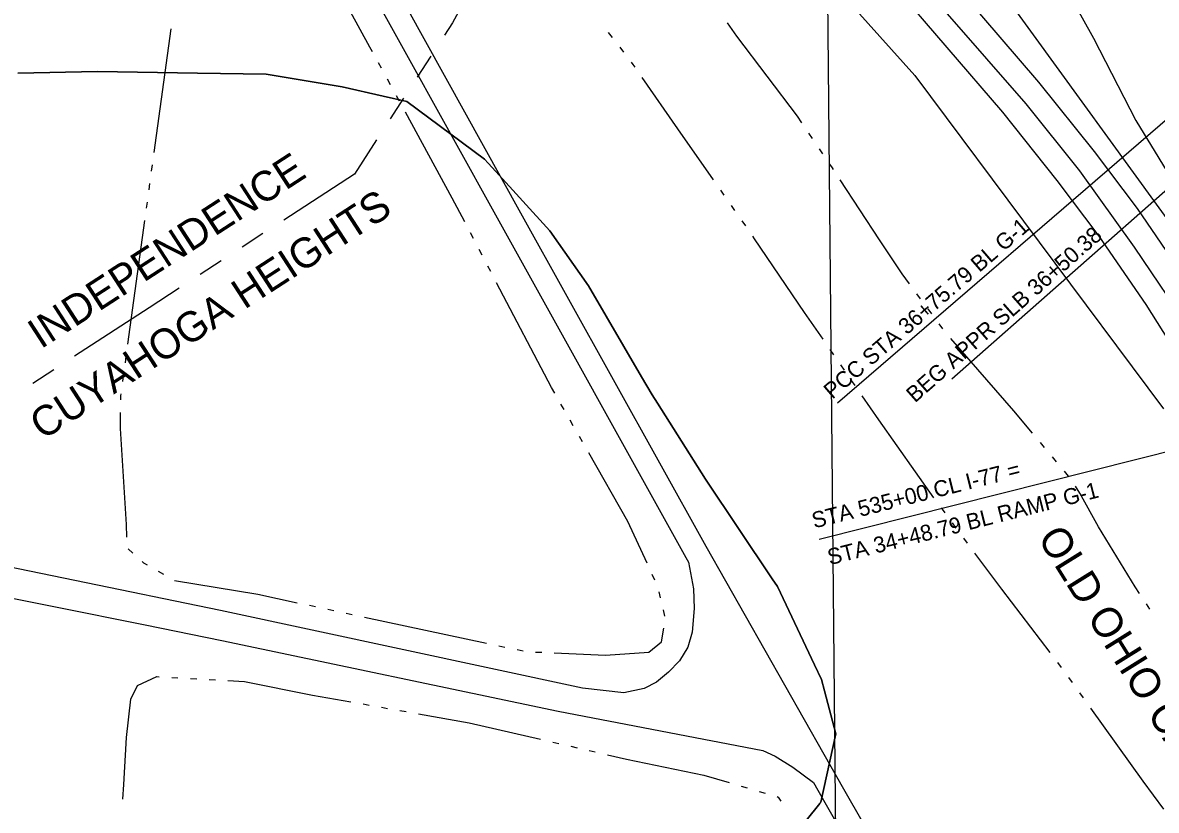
# Model space of a CAD drawing. Extents: x -25029 to 2274964, y -81170 to 687028.
# Drawn here: x -5752 to -5184, y -64293 to -63899 of the extents above; entities that cross this region are included whole.
import ezdxf

# ---------------------------------------------------------------- set-up
doc = ezdxf.new("R2010")
doc.units = 0
for name, color, linetype in [('81911BEA - RW_X_Fee_RW', 7, 'Continuous'), ('Default', 7, 'Continuous'), ('DIVISIONS', 7, 'Continuous'), ('DV_X_Corp_Line', 7, 'Continuous'), ('GE_X_CL_2000', 7, 'Continuous'), ('ROAD', 7, 'Continuous'), ('ROAD-NAME', 7, 'Continuous'), ('WATER', 7, 'Continuous')]:
    doc.layers.add(name, color=color, linetype=linetype)

msp = doc.modelspace()

# ---------------------------------------------------------------- linework, layer by layer
at = {"layer": '81911BEA - RW_X_Fee_RW'}
for p, q in [((-5678.84, -63508.47), (-5305.18, -63925.58)), ((-5361.03, -63644.94), (-5215.81, -63906.78)), ((-5258.84, -63887.38), (-5128.54, -64067.14)), ((-5215.81, -63906.78), (-5194.62, -63948.13)), ((-5305.18, -63925.58), (-5180.72, -64092.46)), ((-5194.62, -63948.13), (-5122.62, -64066.28))]:
    msp.add_line(p, q, dxfattribs=at)
at = {"layer": 'Default'}
for p, q in [((-5352.63, -63512.37), (-5341.52, -64643.99)), ((-5116.64, -63893.67), (-5343.86, -64089.68)), ((-5099.94, -63912.81), (-5286.74, -64077.62)), ((-4961.44, -64059.26), (-5353.09, -64157.88))]:
    msp.add_line(p, q, dxfattribs=at)
at = {"layer": 'DIVISIONS'}
for p, q in [((-5547.49, -63915.81), (-5554.29, -63926.31)), ((-5561.08, -63936.8), (-5567.87, -63947.29)), ((-5631.49, -64004.73), (-5641.96, -64011.56)), ((-5652.43, -64018.38), (-5662.9, -64025.21)), ((-5736.25, -64072.91), (-5746.74, -64079.72))]:
    msp.add_line(p, q, dxfattribs=at)
for points in [[(-5510.29, -63850.74), (-5536.67, -63899.1), (-5540.7, -63905.32)], [(-5574.67, -63957.78), (-5585.76, -63974.92), (-5621.02, -63997.9)], [(-5673.37, -64032.04), (-5688.4, -64041.83), (-5725.77, -64066.11)]]:
    msp.add_lwpolyline(points, dxfattribs=at)
at = {"layer": 'DV_X_Corp_Line'}
for p, q in [((-5714.29, -63923.51), (-5754.27, -63924.35)), ((-5714.29, -63923.51), (-5754.27, -63924.35)), ((-5754.27, -63924.35), (-5714.29, -63923.51)), ((-5754.27, -63924.35), (-5714.29, -63923.51)), ((-5664.3, -63924.34), (-5714.29, -63923.51)), ((-5664.3, -63924.34), (-5714.29, -63923.51)), ((-5714.29, -63923.51), (-5664.3, -63924.34)), ((-5714.29, -63923.51), (-5664.3, -63924.34)), ((-5629.88, -63924.92), (-5664.3, -63924.34)), ((-5629.88, -63924.92), (-5664.3, -63924.34)), ((-5664.3, -63924.34), (-5629.88, -63924.92)), ((-5664.3, -63924.34), (-5629.88, -63924.92)), ((-5591.81, -63931.13), (-5629.88, -63924.92)), ((-5591.81, -63931.13), (-5629.88, -63924.92)), ((-5629.88, -63924.92), (-5591.81, -63931.13)), ((-5629.88, -63924.92), (-5591.81, -63931.13)), ((-5571.27, -63935.82), (-5591.81, -63931.13)), ((-5571.27, -63935.82), (-5591.81, -63931.13)), ((-5591.81, -63931.13), (-5571.27, -63935.82)), ((-5591.81, -63931.13), (-5571.27, -63935.82)), ((-5559.46, -63938.52), (-5571.27, -63935.82)), ((-5559.46, -63938.52), (-5571.27, -63935.82)), ((-5571.27, -63935.82), (-5559.46, -63938.52)), ((-5571.27, -63935.82), (-5559.46, -63938.52)), ((-5537.4, -63954.91), (-5559.46, -63938.52)), ((-5537.4, -63954.91), (-5559.46, -63938.52)), ((-5559.46, -63938.52), (-5537.4, -63954.91)), ((-5559.46, -63938.52), (-5537.4, -63954.91)), ((-5520.59, -63967.41), (-5537.4, -63954.91)), ((-5520.59, -63967.41), (-5537.4, -63954.91)), ((-5537.4, -63954.91), (-5520.59, -63967.41)), ((-5537.4, -63954.91), (-5520.59, -63967.41)), ((-5518.75, -63969.43), (-5520.59, -63967.41)), ((-5518.75, -63969.43), (-5520.59, -63967.41)), ((-5520.59, -63967.41), (-5518.75, -63969.43)), ((-5520.59, -63967.41), (-5518.75, -63969.43)), ((-5514.92, -63973.64), (-5518.75, -63969.43)), ((-5514.92, -63973.64), (-5518.75, -63969.43)), ((-5518.75, -63969.43), (-5514.92, -63973.64)), ((-5518.75, -63969.43), (-5514.92, -63973.64)), ((-5487.94, -64003.3), (-5514.92, -63973.64)), ((-5487.94, -64003.3), (-5514.92, -63973.64)), ((-5514.92, -63973.64), (-5487.94, -64003.3)), ((-5514.92, -63973.64), (-5487.94, -64003.3)), ((-5468.6, -64030.82), (-5487.94, -64003.3)), ((-5468.6, -64030.82), (-5487.94, -64003.3)), ((-5487.94, -64003.3), (-5468.6, -64030.82)), ((-5487.94, -64003.3), (-5468.6, -64030.82)), ((-5441.95, -64076.44), (-5468.6, -64030.82)), ((-5441.95, -64076.44), (-5468.6, -64030.82)), ((-5468.6, -64030.82), (-5441.95, -64076.44)), ((-5468.6, -64030.82), (-5441.95, -64076.44)), ((-5436.7, -64085.42), (-5441.95, -64076.44)), ((-5436.7, -64085.42), (-5441.95, -64076.44)), ((-5441.95, -64076.44), (-5436.7, -64085.42)), ((-5441.95, -64076.44), (-5436.7, -64085.42)), ((-5434.08, -64089.55), (-5436.7, -64085.42)), ((-5434.08, -64089.55), (-5436.7, -64085.42)), ((-5436.7, -64085.42), (-5434.08, -64089.55)), ((-5436.7, -64085.42), (-5434.08, -64089.55)), ((-5409.96, -64127.64), (-5434.08, -64089.55)), ((-5409.96, -64127.64), (-5434.08, -64089.55)), ((-5434.08, -64089.55), (-5409.96, -64127.64)), ((-5434.08, -64089.55), (-5409.96, -64127.64)), ((-5376.59, -64177.51), (-5409.96, -64127.64)), ((-5376.59, -64177.51), (-5409.96, -64127.64)), ((-5409.96, -64127.64), (-5376.59, -64177.51)), ((-5409.96, -64127.64), (-5376.59, -64177.51)), ((-5373.98, -64181.41), (-5376.59, -64177.51)), ((-5373.98, -64181.41), (-5376.59, -64177.51)), ((-5376.59, -64177.51), (-5373.98, -64181.41)), ((-5376.59, -64177.51), (-5373.98, -64181.41)), ((-5355.5, -64220.59), (-5373.98, -64181.41)), ((-5355.5, -64220.59), (-5373.98, -64181.41)), ((-5373.98, -64181.41), (-5355.5, -64220.59)), ((-5373.98, -64181.41), (-5355.5, -64220.59)), ((-5351.98, -64228.05), (-5355.5, -64220.59)), ((-5351.98, -64228.05), (-5355.5, -64220.59)), ((-5355.5, -64220.59), (-5351.98, -64228.05)), ((-5355.5, -64220.59), (-5351.98, -64228.05)), ((-5350.46, -64233.71), (-5351.98, -64228.05)), ((-5350.46, -64233.71), (-5351.98, -64228.05)), ((-5351.98, -64228.05), (-5350.46, -64233.71)), ((-5351.98, -64228.05), (-5350.46, -64233.71)), ((-5344.68, -64255.18), (-5350.46, -64233.71)), ((-5344.68, -64255.18), (-5350.46, -64233.71)), ((-5350.46, -64233.71), (-5344.68, -64255.18)), ((-5350.46, -64233.71), (-5344.68, -64255.18)), ((-5352.26, -64289.4), (-5344.68, -64255.18)), ((-5352.26, -64289.4), (-5344.68, -64255.18)), ((-5344.68, -64255.18), (-5352.26, -64289.4)), ((-5344.68, -64255.18), (-5352.26, -64289.4)), ((-5379.15, -64322.7), (-5352.79, -64290.06)), ((-5379.15, -64322.7), (-5352.79, -64290.06)), ((-5352.79, -64290.06), (-5379.15, -64322.7)), ((-5352.79, -64290.06), (-5379.15, -64322.7)), ((-5352.79, -64290.06), (-5352.55, -64289.76)), ((-5352.79, -64290.06), (-5352.55, -64289.76)), ((-5352.55, -64289.76), (-5352.79, -64290.06)), ((-5352.55, -64289.76), (-5352.79, -64290.06)), ((-5352.55, -64289.76), (-5352.26, -64289.4)), ((-5352.55, -64289.76), (-5352.26, -64289.4)), ((-5352.26, -64289.4), (-5352.55, -64289.76)), ((-5352.26, -64289.4), (-5352.55, -64289.76))]:
    msp.add_line(p, q, dxfattribs=at)
at = {"layer": 'GE_X_CL_2000'}
msp.add_lwpolyline([(-5309.83, -63870.66), (-5249.59, -63939.69), (-5222.7, -63973.28), (-5195.34, -64011.52), (-5166.48, -64054.29)], dxfattribs=at)
at = {"layer": 'ROAD'}
for points in [[(-5684.27, -63437), (-5638.61, -63480.45), (-5595.53, -63528.19), (-5516.15, -63617.6), (-5423.14, -63722.43), (-5299.33, -63863.47), (-5243.23, -63928.92), (-5215.48, -63963.66), (-5193.98, -63992.19), (-5169.91, -64027.29), (-5139.16, -64075.96), (-5099.09, -64141.08), (-5024.25, -64264.78), (-4957.52, -64372.77), (-4932.76, -64411.22), (-4921.66, -64426.44)], [(-5682.85, -63470.88), (-5655.51, -63496.9), (-5613.09, -63543.91), (-5445.78, -63732.37), (-5317.13, -63878.92), (-5261.39, -63943.95), (-5234.1, -63978.11), (-5213.12, -64005.95), (-5189.6, -64040.26), (-5159.16, -64088.43), (-5119.22, -64153.36), (-5044.36, -64277.07), (-4977.46, -64385.35), (-4952.2, -64424.56), (-4937.14, -64445.21), (-4913.09, -64472.43)], [(-5652.72, -64193.51), (-5871.66, -64148.44), (-5879.17, -64142.13), (-5892.4, -64122.75), (-5895.42, -64114.66), (-5897.13, -64106.48), (-5897.47, -64100.32), (-5836.24, -63801.23), (-5812.26, -63678.58), (-5810.75, -63674.35), (-5807.83, -63669.2), (-5804.62, -63665.9), (-5796.54, -63660.48), (-5778.12, -63656.51), (-5761.11, -63658.54), (-5749.33, -63663.08), (-5739.93, -63667.22), (-5728.76, -63673.04), (-5719.56, -63678.48), (-5685.84, -63707.39), (-5672.49, -63719.43)], [(-5673.35, -63698.75), (-5657.02, -63721.05), (-5578.11, -63857.8), (-5502.56, -63994.27), (-5409.82, -64161.17), (-5340.96, -64282.78), (-5302.94, -64349.23), (-5295.16, -64364.73), (-5288.37, -64386.3), (-5285.35, -64401.86), (-5283.4, -64418.52), (-5282.73, -64436.81), (-5283.85, -64450.37), (-5314.71, -64600.69), (-5320.33, -64618.09), (-5328.54, -64636.18), (-5339.08, -64650.73), (-5351.69, -64663.56), (-5395.11, -64697.82), (-5469.69, -64748.36)], [(-5672.49, -63719.43), (-5666.69, -63727.35), (-5588.14, -63863.47), (-5512.64, -63999.86), (-5419.87, -64166.81), (-5418.47, -64169.29), (-5415.93, -64182.59), (-5415.59, -64192.45), (-5416.62, -64204.27), (-5418.8, -64211.77), (-5422.93, -64218.65), (-5428.49, -64224.35), (-5434.6, -64229.31), (-5440.73, -64232.53), (-5450.89, -64234.61), (-5471.61, -64232.28), (-5652.72, -64193.51)], [(-5640.87, -64477.74), (-5911.12, -64421.99), (-5930.63, -64412.95), (-5952.18, -64368.54), (-5923.57, -64219.24), (-5915.29, -64187.31), (-5910.16, -64177.45), (-5906.54, -64173.05), (-5899.48, -64167.78), (-5890.35, -64163.69), (-5875.13, -64163.74), (-5870.19, -64164.51), (-5690.5, -64200.58), (-5652.1, -64208.47)], [(-5652.1, -64208.47), (-5483.7, -64243.81), (-5381.29, -64263.49), (-5375.08, -64266.33), (-5366.34, -64271.85), (-5356.01, -64279.6), (-5350.98, -64288.49), (-5313.1, -64354.68), (-5305.87, -64369.07), (-5299.56, -64389.14), (-5296.75, -64403.63), (-5294.9, -64419.4), (-5294.27, -64436.55), (-5295.28, -64448.73), (-5305.33, -64497.68), (-5309.54, -64507.36), (-5319.78, -64519.62), (-5327.92, -64526.23), (-5336.54, -64530.02), (-5343.87, -64532.94), (-5354.37, -64533.29), (-5361.62, -64533.71), (-5364.76, -64533.53), (-5640.87, -64477.74)]]:
    msp.add_lwpolyline(points, dxfattribs=at)
at = {"layer": 'WATER'}
for p, q in [((-5677.69, -63902.22), (-5686.16, -63964.14)), ((-5456.57, -63906.42), (-5458.47, -63903.94)), ((-5450.87, -63913.87), (-5452.77, -63911.39)), ((-5572.21, -63921.92), (-5573.7, -63919.18)), ((-5567.72, -63930.15), (-5569.21, -63927.41)), ((-5563.23, -63938.38), (-5564.72, -63935.64)), ((-5356.45, -63957.03), (-5358.2, -63954.44)), ((-5351.19, -63964.78), (-5352.94, -63962.2)), ((-5687.01, -63970.33), (-5687.43, -63973.43)), ((-5688.28, -63979.62), (-5688.7, -63982.72)), ((-5400.6, -63985.48), (-5402.39, -63982.92)), ((-5689.55, -63988.91), (-5689.97, -63992.01)), ((-5395.24, -63993.17), (-5397.03, -63990.61)), ((-5690.82, -63998.2), (-5699.29, -64060.12)), ((-5389.88, -64000.86), (-5391.66, -63998.3)), ((-5526.15, -64007.15), (-5527.6, -64004.38)), ((-5521.79, -64015.45), (-5523.24, -64012.68)), ((-5517.44, -64023.75), (-5518.89, -64020.99)), ((-5302.3, -64037.33), (-5304.16, -64034.82)), ((-5296.73, -64044.87), (-5298.58, -64042.36)), ((-5291.15, -64052.4), (-5293.01, -64049.89)), ((-5345.77, -64065.34), (-5347.54, -64062.77)), ((-5700.14, -64066.31), (-5700.56, -64069.41)), ((-5340.44, -64073.05), (-5342.22, -64070.48)), ((-5701.41, -64075.6), (-5701.84, -64078.7)), ((-5335.11, -64080.77), (-5336.89, -64078.2)), ((-5480.8, -64092.75), (-5482.34, -64090.03)), ((-5476.17, -64100.9), (-5477.71, -64098.18)), ((-5471.54, -64109.05), (-5473.08, -64106.33)), ((-5240.35, -64111.75), (-5242.36, -64109.36)), ((-5234.33, -64118.94), (-5236.34, -64116.54)), ((-5228.31, -64126.13), (-5230.32, -64123.73)), ((-5290.07, -64144.6), (-5291.93, -64142.09)), ((-5284.47, -64152.12), (-5286.34, -64149.61)), ((-5278.88, -64159.64), (-5280.74, -64157.13)), ((-5698.93, -64162.57), (-5696.62, -64164.68)), ((-5683.99, -64173.71), (-5681.27, -64175.26)), ((-5435.33, -64178.2), (-5436.64, -64175.37)), ((-5432.48, -64187.09), (-5433.2, -64184.05)), ((-5608.25, -64190.84), (-5605.19, -64191.5)), ((-5187.54, -64192.71), (-5189.26, -64190.1)), ((-5599.08, -64192.8), (-5596.02, -64193.45)), ((-5589.91, -64194.76), (-5586.86, -64195.41)), ((-5430.3, -64196.2), (-5431.02, -64193.16)), ((-5580.74, -64196.71), (-5519.62, -64209.76)), ((-5513.51, -64211.06), (-5510.45, -64211.72)), ((-5504.34, -64213.02), (-5501.28, -64213.67)), ((-5495.07, -64214.22), (-5491.95, -64214.36)), ((-5231.81, -64221.99), (-5233.7, -64219.51)), ((-5677.17, -64226.96), (-5674.05, -64227.13)), ((-5667.81, -64227.47), (-5664.69, -64227.64)), ((-5658.45, -64227.98), (-5655.33, -64228.15)), ((-5226.26, -64229.55), (-5228.08, -64227.01)), ((-5220.81, -64237.17), (-5222.62, -64234.63)), ((-5581.42, -64240.25), (-5578.35, -64240.8)), ((-5572.19, -64241.88), (-5569.11, -64242.43)), ((-5562.96, -64243.51), (-5559.88, -64244.06)), ((-5486.47, -64259.3), (-5483.43, -64260)), ((-5477.34, -64261.41), (-5474.29, -64262.12)), ((-5468.21, -64263.52), (-5465.16, -64264.23)), ((-5701.63, -64287.88), (-5701.17, -64280.64)), ((-5392.19, -64281.36), (-5389.19, -64282.24)), ((-5383.19, -64284), (-5380.19, -64284.88))]:
    msp.add_line(p, q, dxfattribs=at)
for points in [[(-5576.7, -63913.69), (-5577.97, -63911.36), (-5601.19, -63868.72), (-5607.03, -63859.06)], [(-5361.71, -63949.27), (-5363.97, -63945.94), (-5394.34, -63905.75), (-5399.06, -63899.16)], [(-5445.24, -63921.36), (-5446.16, -63920.04), (-5447.08, -63918.84)], [(-5405.97, -63977.79), (-5423.83, -63952.19), (-5441.68, -63926.5)], [(-5530.5, -63998.84), (-5536.74, -63986.93), (-5560.23, -63943.87)], [(-5345.94, -63972.55), (-5346.4, -63971.84), (-5347.68, -63969.96)], [(-5307.88, -64029.8), (-5311.56, -64024.82), (-5322.87, -64007.86), (-5342.52, -63977.78)], [(-5351.1, -64057.63), (-5360.39, -64044.17), (-5385.41, -64007.26), (-5386.3, -64005.98)], [(-5485.43, -64084.59), (-5487.02, -64081.8), (-5514.54, -64029.29)], [(-5246.37, -64104.57), (-5255.69, -64093.44), (-5287.15, -64057.2)], [(-5702.68, -64084.89), (-5702.83, -64085.97), (-5702.85, -64088.01)], [(-5295.62, -64137.04), (-5323.25, -64097.94), (-5331.56, -64085.91)], [(-5702.93, -64094.26), (-5703.03, -64102.36), (-5700.04, -64150.31), (-5699.85, -64156.66)], [(-5439.27, -64169.69), (-5448.88, -64148.91), (-5468.45, -64114.48)], [(-5192.71, -64184.89), (-5194.88, -64181.62), (-5213.27, -64151.6), (-5222.66, -64134.71), (-5224.77, -64131.25)], [(-5237.49, -64214.53), (-5261.69, -64182.74), (-5275.15, -64164.65)], [(-5692.01, -64168.9), (-5691.28, -64169.57), (-5689.42, -64170.62)], [(-5675.83, -64178.33), (-5634.13, -64185.32), (-5614.36, -64189.54)], [(-5485.71, -64214.64), (-5460.09, -64215.77), (-5438.38, -64214.37), (-5432.07, -64209.12), (-5430.84, -64202.34)], [(-5701.17, -64280.64), (-5699.88, -64257.01), (-5697.69, -64237.84), (-5694.38, -64230.98), (-5684.59, -64226.55), (-5683.41, -64226.61)], [(-5649.09, -64228.5), (-5640.79, -64228.95), (-5606.79, -64235.78), (-5587.58, -64239.17)], [(-5553.73, -64245.14), (-5528.28, -64249.63), (-5492.56, -64257.89)], [(-5180.51, -64292.87), (-5190.96, -64278.92), (-5217.17, -64242.26)], [(-5459.07, -64265.64), (-5449.5, -64267.85), (-5410.88, -64275.88), (-5398.19, -64279.6)], [(-5374.2, -64286.64), (-5373.56, -64286.83), (-5372.33, -64288.96)]]:
    msp.add_lwpolyline(points, dxfattribs=at)

# ---------------------------------------------------------------- texts
at = {"layer": 'Default'}
for s, rotation, p in [('PCC STA 36+75.79 BL G-1', 40.7841, (-5346.53, -64087.92)), ('BEG APPR SLB 36+50.38', 41.4193, (-5305.13, -64089.73)), ('STA 535+00 CL I-77 =', 14.1341, (-5355.61, -64152.37)), ('STA 34+48.79 BL RAMP G-1', 14.1341, (-5347.8, -64170.75))]:
    msp.add_text(s, height=7.9999, rotation=rotation, dxfattribs=at).set_placement(p)
at = {"layer": 'DIVISIONS'}
for s, p in [('INDEPENDENCE', (-5742.69, -64062.73)), ('CUYAHOGA HEIGHTS', (-5741.76, -64108.38))]:
    msp.add_text(s, height=15, rotation=32.9561, dxfattribs=at).set_placement(p)
at = {"layer": 'ROAD-NAME'}
msp.add_text('OLD OHIO CANAL', height=15, rotation=301.9409, dxfattribs=at).set_placement((-5244.1, -64157.01))

doc.saveas('drawing.dxf')
